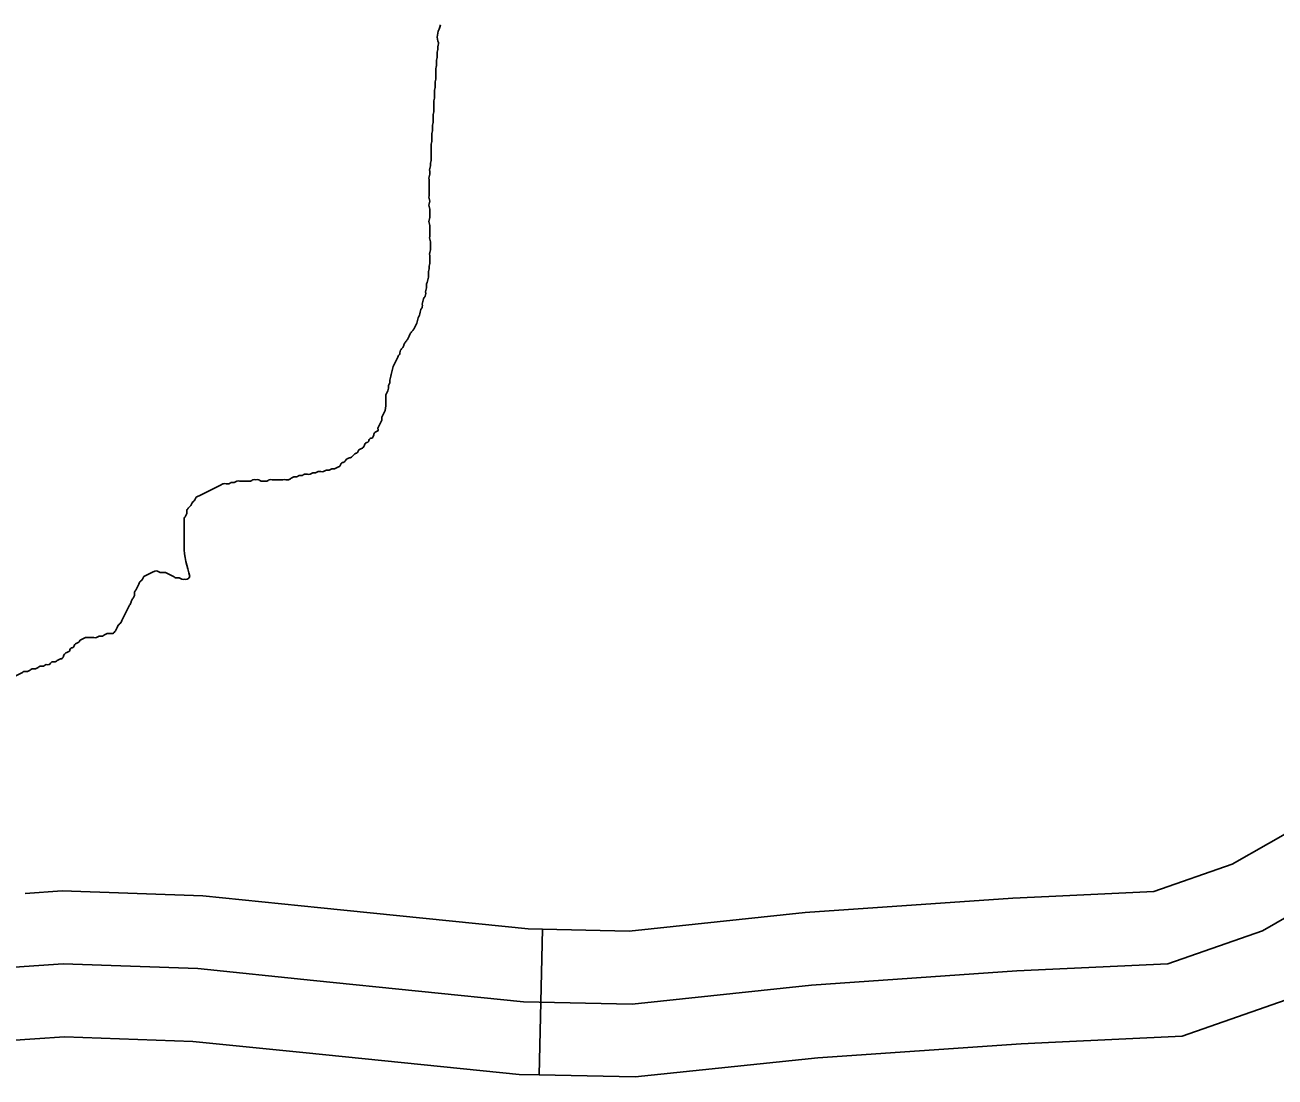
# Model space of a CAD drawing. Extents: x 813775 to 1157140, y 1757555 to 1979907.
# Drawn here: x 1054125 to 1056699, y 1804019 to 1806185 of the extents above; entities that cross this region are included whole.
import ezdxf

# ---------------------------------------------------------------- set-up
doc = ezdxf.new("R2010")
doc.units = 0
doc.layers.add('Level 31', color=7, linetype='Continuous')
doc.layers.add('Level 35', color=7, linetype='Continuous')

msp = doc.modelspace()

# ---------------------------------------------------------------- linework, layer by layer
at = {"layer": 'Level 31'}
msp.add_line((1055190.3, 1804323.3), (1055183.7, 1804023.4), dxfattribs=at)
for points in [[(1057044.8, 1804813.8), (1057015.6, 1804788), (1056844.4, 1804607.1), (1056759.9, 1804542.6), (1056610.3, 1804457.1), (1056449.5, 1804400.8), (1056232.8, 1804390.6)], [(1056246.8, 1804090.9), (1056507.3, 1804103.1), (1056735.4, 1804183), (1056926, 1804292.1), (1057045.6, 1804383.3), (1057224.3, 1804572.1), (1057243.5, 1804589.1)], [(1054124.8, 1804397), (1054201.3, 1804402.1), (1054491, 1804392), (1054734.1, 1804367.1), (1055160.7, 1804323.9), (1055190.3, 1804323.3)], [(1056232.8, 1804390.6), (1056158.6, 1804387.1), (1055731.4, 1804357.6), (1055368.8, 1804319.4), (1055190.3, 1804323.3)], [(1053086.6, 1804042.9), (1053335.3, 1804053.5), (1053920.8, 1804082.7), (1054144.8, 1804097.7)], [(1054144.8, 1804097.7), (1054206.1, 1804101.8), (1054470.5, 1804092.5), (1054703.7, 1804068.7), (1055142.3, 1804024.3), (1055183.7, 1804023.4)], [(1055183.7, 1804023.4), (1055381.3, 1804019.1), (1055757.5, 1804058.7), (1056176, 1804087.6), (1056246.8, 1804090.9)]]:
    msp.add_lwpolyline(points, dxfattribs=at)
at = {"layer": 'Level 35'}
msp.add_lwpolyline([(1053912.1, 1804232.5), (1054203.7, 1804252), (1054480.7, 1804242.2), (1054718.9, 1804217.9), (1055151.5, 1804174.1), (1055375.1, 1804169.2), (1055744.5, 1804208.2), (1056167.3, 1804237.4), (1056478.4, 1804252), (1056672.8, 1804320.1), (1056842.9, 1804417.4), (1056945, 1804495.2), (1057120, 1804680.1), (1057274.1, 1804816.3), (1057444.2, 1804923.3), (1057765, 1805064.4), (1058153.8, 1805171.4), (1058304.5, 1805200.6), (1058537.8, 1805195.8), (1058897.5, 1805190.9), (1059101.6, 1805234.7), (1059485.6, 1805405)], dxfattribs=at)
for points in [[(1054961, 1805917.5), (1054961, 1805923.1), (1054961, 1805928.7), (1054961, 1805934.2), (1054961, 1805939.8), (1054962.4, 1805945.4), (1054962.4, 1805951), (1054962.4, 1805956.6), (1054962.4, 1805962.1), (1054963.8, 1805967.7), (1054963.8, 1805973.3), (1054963.8, 1805978.9), (1054965.2, 1805984.5), (1054965.2, 1805990), (1054965.2, 1805995.6), (1054965.2, 1806001.2), (1054966.6, 1806006.8), (1054966.6, 1806012.4), (1054966.6, 1806018), (1054966.6, 1806023.5), (1054966.6, 1806029.1), (1054968, 1806034.7), (1054968, 1806040.3), (1054968, 1806045.9), (1054968, 1806051.4), (1054969.4, 1806057), (1054969.4, 1806062.6), (1054969.4, 1806068.2), (1054970.8, 1806073.8), (1054970.8, 1806079.3), (1054970.8, 1806084.9), (1054970.8, 1806090.5), (1054970.8, 1806096.1), (1054972.2, 1806101.7), (1054972.2, 1806107.3), (1054972.2, 1806112.8), (1054973.6, 1806118.4), (1054973.6, 1806124), (1054973.6, 1806129.6), (1054975, 1806135.2), (1054975, 1806140.7), (1054976.4, 1806146.3), (1054975, 1806151.9), (1054980.7, 1806185.4)], [(1054867.6, 1805415.2), (1054867.6, 1805420.7), (1054869, 1805426.3), (1054871.8, 1805431.9), (1054873.2, 1805437.5), (1054873.2, 1805443.1), (1054876, 1805448.7), (1054876, 1805454.2), (1054877.4, 1805459.8), (1054878.7, 1805465.4), (1054880.1, 1805471), (1054881.5, 1805476.6), (1054882.9, 1805482.1), (1054885.7, 1805487.7), (1054888.5, 1805493.3), (1054891.3, 1805498.9), (1054894.1, 1805504.5), (1054896.9, 1805510), (1054898.3, 1805515.6), (1054902.5, 1805521.2), (1054905.2, 1805526.8), (1054908, 1805532.4), (1054912.2, 1805538), (1054915, 1805543.5), (1054917.8, 1805549.1), (1054922, 1805554.7), (1054926.2, 1805560.3), (1054929, 1805565.9), (1054931.7, 1805571.4), (1054933.1, 1805577), (1054934.5, 1805582.6), (1054937.3, 1805588.2), (1054938.7, 1805593.8), (1054940.1, 1805599.4), (1054942.9, 1805604.9), (1054942.9, 1805610.5), (1054944.3, 1805616.1), (1054945.7, 1805621.7), (1054948.5, 1805627.3), (1054949.9, 1805632.8), (1054949.9, 1805638.4), (1054951.3, 1805644), (1054951.3, 1805649.6), (1054952.7, 1805655.2), (1054954.1, 1805660.7), (1054955.5, 1805666.3), (1054955.5, 1805671.9), (1054955.5, 1805677.5), (1054956.8, 1805683.1), (1054956.8, 1805688.7), (1054958.2, 1805694.2), (1054958.2, 1805699.8), (1054958.2, 1805705.4), (1054958.2, 1805711), (1054958.2, 1805716.6), (1054959.6, 1805722.1), (1054959.6, 1805727.7), (1054959.6, 1805733.3), (1054959.6, 1805738.9), (1054958.2, 1805744.5), (1054958.2, 1805750), (1054958.2, 1805755.6), (1054958.2, 1805761.2), (1054958.2, 1805766.8), (1054958.2, 1805772.4), (1054956.8, 1805778), (1054956.8, 1805783.5), (1054958.2, 1805789.1), (1054958.2, 1805794.7), (1054958.2, 1805800.3), (1054958.2, 1805805.9), (1054956.8, 1805811.4), (1054956.8, 1805817), (1054958.2, 1805822.6), (1054956.8, 1805828.2), (1054956.8, 1805833.8), (1054956.8, 1805839.3), (1054956.8, 1805844.9), (1054956.8, 1805850.5), (1054956.8, 1805856.1), (1054956.8, 1805861.7), (1054956.8, 1805867.3), (1054956.8, 1805872.8), (1054958.2, 1805878.4), (1054958.2, 1805884), (1054958.2, 1805889.6), (1054959.6, 1805895.2), (1054959.6, 1805900.7), (1054961, 1805906.3), (1054961, 1805911.9), (1054961, 1805917.5)], [(1054851.3, 1805355.2), (1054854.1, 1805360.7), (1054856.9, 1805366.3), (1054859.6, 1805371.9), (1054859.6, 1805377.5), (1054862.4, 1805383.1), (1054867.6, 1805420.7)], [(1054464.4, 1805049.6), (1054452.4, 1805112.4), (1054452.4, 1805118), (1054452.4, 1805123.5), (1054452.4, 1805129.1), (1054452.4, 1805134.7), (1054452.4, 1805140.3), (1054452.4, 1805145.9), (1054452.4, 1805151.4), (1054452.4, 1805157), (1054452.4, 1805162.6), (1054452.4, 1805168.2), (1054455.2, 1805173.8), (1054458, 1805179.3), (1054458, 1805184.9), (1054460.8, 1805190.5), (1054466.3, 1805196.1), (1054469.1, 1805201.7), (1054474.7, 1805207.3), (1054477.5, 1805212.8), (1054483.1, 1805215.6), (1054488.7, 1805218.4), (1054494.2, 1805221.2), (1054499.8, 1805224), (1054505.4, 1805226.8), (1054511, 1805229.6), (1054516.6, 1805232.4), (1054522.1, 1805235.2), (1054527.7, 1805238), (1054533.3, 1805240.7), (1054538.9, 1805240.7), (1054544.4, 1805240.7), (1054550, 1805243.5), (1054555.6, 1805243.5), (1054561.2, 1805246.3), (1054566.8, 1805246.3), (1054572.3, 1805246.3), (1054577.9, 1805246.3), (1054583.5, 1805246.3), (1054589.1, 1805246.3), (1054594.7, 1805249.1), (1054600.2, 1805249.1), (1054605.8, 1805249.1), (1054611.4, 1805246.3), (1054617, 1805246.3), (1054622.5, 1805246.3), (1054628.1, 1805249.1), (1054633.7, 1805249.1), (1054639.3, 1805249.1), (1054644.9, 1805249.1), (1054650.4, 1805249.1), (1054656, 1805249.1), (1054661.6, 1805249.1), (1054667.2, 1805249.1), (1054672.8, 1805251.9), (1054678.3, 1805254.7), (1054683.9, 1805254.7), (1054689.5, 1805257.5), (1054695.1, 1805257.5), (1054700.6, 1805260.3), (1054706.2, 1805260.3), (1054711.8, 1805260.3), (1054717.4, 1805263.1), (1054723, 1805263.1), (1054728.5, 1805265.9), (1054734.1, 1805265.9), (1054739.7, 1805265.9), (1054745.3, 1805268.7), (1054750.9, 1805268.7), (1054756.4, 1805271.4), (1054762, 1805271.4), (1054767.6, 1805274.2), (1054773.2, 1805277), (1054776, 1805282.6), (1054781.5, 1805285.4), (1054787.1, 1805291), (1054792.7, 1805293.8), (1054798.3, 1805296.6), (1054803.9, 1805302.1), (1054809.4, 1805304.9), (1054812.2, 1805310.5), (1054817.8, 1805313.3), (1054823.4, 1805318.9), (1054826.2, 1805324.5), (1054831.7, 1805327.3), (1054834.5, 1805332.8), (1054840.1, 1805335.6), (1054842.9, 1805341.2), (1054845.7, 1805346.8), (1054851.3, 1805349.6), (1054851.3, 1805355.2)], [(1054464.4, 1805049.6), (1054458.8, 1805044), (1054453.2, 1805044), (1054447.7, 1805044), (1054442.1, 1805046.8), (1054436.5, 1805046.8), (1054430.9, 1805049.6), (1054425.3, 1805052.4), (1054419.8, 1805055.2), (1054414.2, 1805058), (1054408.6, 1805058), (1054403, 1805058), (1054397.4, 1805060.7), (1054391.9, 1805060.7), (1054386.3, 1805058), (1054380.7, 1805055.2), (1054375.1, 1805052.4), (1054369.6, 1805049.6), (1054366.8, 1805044), (1054361.2, 1805038.4), (1054358.4, 1805032.8), (1054355.6, 1805027.3), (1054352.8, 1805021.7), (1054350, 1805016.1), (1054350, 1805010.5), (1054347.2, 1805004.9), (1054344.4, 1804999.4), (1054341.7, 1804993.8), (1054338.9, 1804988.2), (1054336.1, 1804982.6), (1054333.3, 1804977), (1054330.5, 1804971.4), (1054327.7, 1804965.9), (1054324.9, 1804960.3), (1054322.1, 1804954.7), (1054316.6, 1804949.1), (1054313.8, 1804943.5), (1054311, 1804938), (1054305.4, 1804932.4), (1054299.8, 1804932.4), (1054294.2, 1804932.4), (1054288.7, 1804929.6), (1054283.1, 1804926.8), (1054277.5, 1804926.8), (1054271.9, 1804924), (1054266.3, 1804924), (1054260.8, 1804924), (1054255.2, 1804924), (1054249.6, 1804924), (1054244, 1804921.2), (1054238.5, 1804918.4)], [(1054238.5, 1804918.4), (1054232.9, 1804912.8), (1054227.3, 1804910), (1054224.5, 1804904.5), (1054218.9, 1804901.7), (1054216.1, 1804896.1), (1054210.6, 1804893.3), (1054205, 1804887.7), (1054202.2, 1804882.1), (1054196.6, 1804879.4), (1054191, 1804876.6), (1054185.5, 1804873.8), (1054179.9, 1804873.8), (1054174.3, 1804868.2), (1054168.7, 1804868.2), (1054163.1, 1804865.4), (1054157.6, 1804865.4), (1054152, 1804862.6), (1054146.4, 1804859.8), (1054140.8, 1804859.8), (1054135.2, 1804857), (1054129.7, 1804854.2), (1054124.1, 1804854.2), (1054118.5, 1804851.4), (1054112.9, 1804848.7), (1054107.4, 1804845.9), (1054101.8, 1804843.1), (1054096.2, 1804840.3), (1054090.6, 1804840.3), (1054085, 1804840.3), (1054079.5, 1804837.5), (1054073.9, 1804840.3), (1054068.3, 1804840.3), (1054065.5, 1804845.9), (1054059.9, 1804845.9), (1054054.4, 1804848.7), (1054048.8, 1804851.4), (1054043.2, 1804851.4), (1054037.6, 1804851.4), (1054032, 1804851.4), (1054026.5, 1804854.2), (1054020.9, 1804854.2), (1054015.3, 1804857), (1054009.7, 1804859.8), (1054004.1, 1804862.6), (1053998.6, 1804862.6), (1053993, 1804865.4), (1053987.4, 1804865.4), (1053981.8, 1804868.2), (1053976.3, 1804871), (1053970.7, 1804873.8), (1053967.9, 1804879.4), (1053962.3, 1804882.1), (1053956.7, 1804882.1), (1053951.2, 1804884.9), (1053945.6, 1804887.7), (1053940, 1804890.5), (1053934.4, 1804893.3), (1053928.8, 1804896.1), (1053923.3, 1804898.9), (1053917.7, 1804898.9), (1053912.1, 1804901.7), (1053906.5, 1804904.5), (1053900.9, 1804904.5), (1053895.4, 1804907.3), (1053889.8, 1804907.3), (1053884.2, 1804907.3), (1053878.6, 1804907.3), (1053873.1, 1804907.3), (1053867.5, 1804904.5), (1053861.9, 1804904.5), (1053856.3, 1804901.7), (1053850.7, 1804901.7), (1053845.2, 1804901.7), (1053839.6, 1804898.9), (1053834, 1804898.9), (1053828.4, 1804896.1), (1053822.8, 1804893.3), (1053817.3, 1804890.5), (1053811.7, 1804890.5), (1053806.1, 1804887.7), (1053800.5, 1804882.1), (1053794.9, 1804879.4), (1053789.4, 1804876.6), (1053783.8, 1804873.8), (1053781, 1804868.2), (1053775.4, 1804865.4), (1053769.8, 1804859.8), (1053764.3, 1804854.2), (1053758.7, 1804851.4), (1053755.9, 1804845.9)]]:
    msp.add_spline(points, degree=3, dxfattribs=at)

doc.saveas('drawing.dxf')
